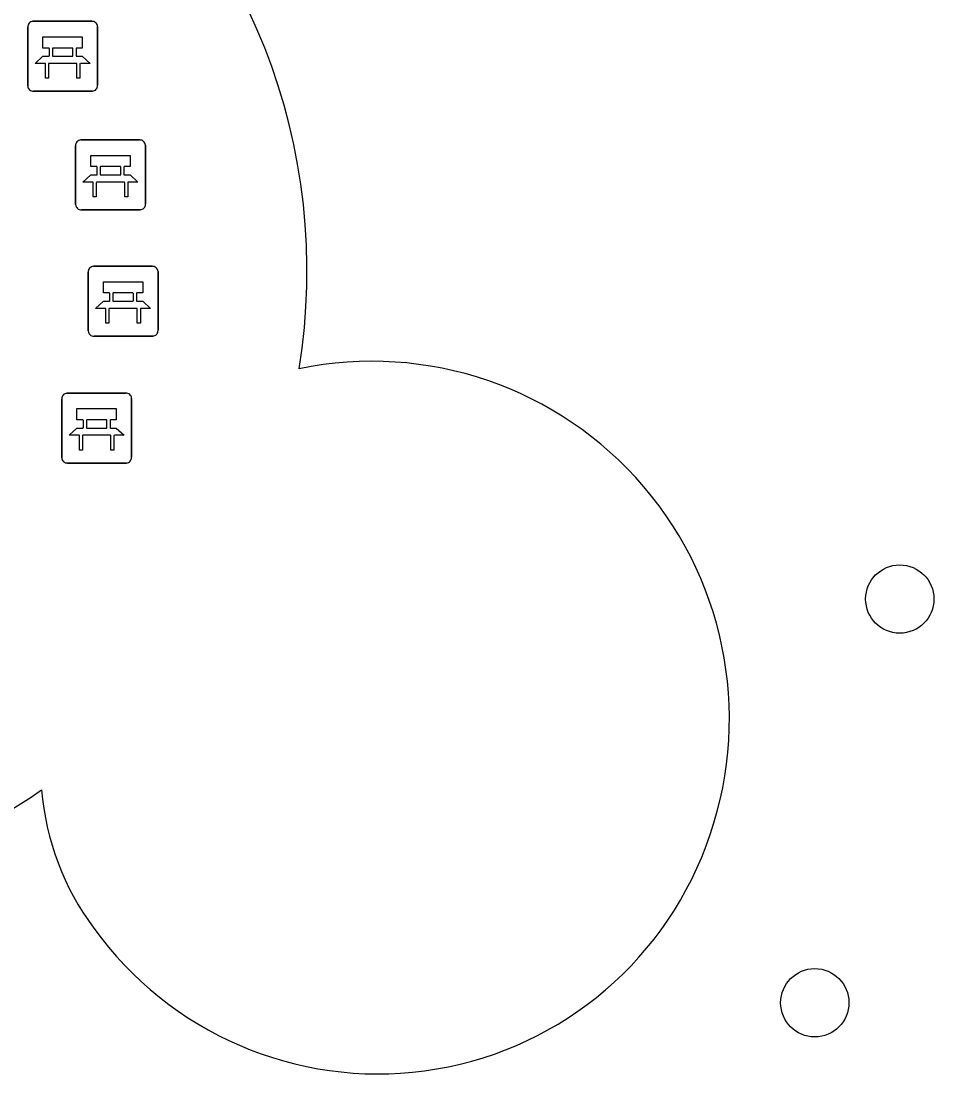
# Model space of a CAD drawing. Extents: x 158455 to 159797, y 387218 to 388672.
# Drawn here: x 159220.08 to 159233.15, y 387486.35 to 387501.43 of the extents above; entities that cross this region are included whole.
import ezdxf

# ---------------------------------------------------------------- set-up
doc = ezdxf.new("R2010")
doc.units = 0
for name, color, linetype in [('IMGEO_Bank', 7, 'Continuous'), ('IMGEO_Boom', 7, 'Continuous'), ('IMGEO_Groenvoorziening', 7, 'Continuous'), ('IMGEO_Voetpad_open', 7, 'Continuous')]:
    doc.layers.add(name, color=color, linetype=linetype)

msp = doc.modelspace()

# ---------------------------------------------------------------- linework, layer by layer
at = {"layer": 'IMGEO_Bank'}
for p, q in [((159220.251, 387501.425), (159221.092, 387501.425)), ((159221.092, 387501.425), (159220.251, 387501.425)), ((159220.176, 387500.5), (159220.176, 387501.341)), ((159220.176, 387501.341), (159220.176, 387500.5)), ((159221.176, 387501.35), (159221.176, 387500.509)), ((159221.176, 387500.509), (159221.176, 387501.35)), ((159220.485, 387500.931), (159220.485, 387501.037)), ((159220.529, 387501.037), (159220.529, 387500.931)), ((159220.817, 387501.043), (159220.535, 387501.043)), ((159220.535, 387500.925), (159220.817, 387500.925)), ((159220.823, 387500.931), (159220.823, 387501.037)), ((159220.867, 387501.037), (159220.867, 387500.931)), ((159220.873, 387500.823), (159220.48, 387500.823)), ((159221.101, 387500.425), (159220.26, 387500.425)), ((159220.26, 387500.425), (159221.101, 387500.425)), ((159220.936, 387499.726), (159221.777, 387499.726)), ((159221.777, 387499.726), (159220.936, 387499.726)), ((159220.861, 387498.801), (159220.861, 387499.642)), ((159220.861, 387499.642), (159220.861, 387498.801)), ((159221.861, 387499.651), (159221.861, 387498.81)), ((159221.861, 387498.81), (159221.861, 387499.651)), ((159221.17, 387499.232), (159221.17, 387499.338)), ((159221.214, 387499.338), (159221.214, 387499.232)), ((159221.502, 387499.344), (159221.22, 387499.344)), ((159221.508, 387499.232), (159221.508, 387499.338)), ((159221.552, 387499.338), (159221.552, 387499.232)), ((159221.558, 387499.124), (159221.165, 387499.124)), ((159221.22, 387499.226), (159221.502, 387499.226)), ((159221.786, 387498.726), (159220.945, 387498.726)), ((159220.945, 387498.726), (159221.786, 387498.726)), ((159221.117, 387497.917), (159221.958, 387497.917)), ((159221.958, 387497.917), (159221.117, 387497.917)), ((159221.042, 387496.992), (159221.042, 387497.833)), ((159221.042, 387497.833), (159221.042, 387496.992)), ((159222.042, 387497.842), (159222.042, 387497.001)), ((159222.042, 387497.001), (159222.042, 387497.842)), ((159221.351, 387497.423), (159221.351, 387497.529)), ((159221.395, 387497.529), (159221.395, 387497.423)), ((159221.683, 387497.535), (159221.401, 387497.535)), ((159221.689, 387497.423), (159221.689, 387497.529)), ((159221.733, 387497.529), (159221.733, 387497.423)), ((159221.739, 387497.315), (159221.346, 387497.315)), ((159221.401, 387497.417), (159221.683, 387497.417)), ((159221.967, 387496.917), (159221.126, 387496.917)), ((159221.126, 387496.917), (159221.967, 387496.917)), ((159220.738, 387496.1), (159221.579, 387496.1)), ((159221.579, 387496.1), (159220.738, 387496.1)), ((159220.663, 387495.175), (159220.663, 387496.016)), ((159220.663, 387496.016), (159220.663, 387495.175)), ((159221.663, 387496.025), (159221.663, 387495.184)), ((159221.663, 387495.184), (159221.663, 387496.025)), ((159220.972, 387495.606), (159220.972, 387495.712)), ((159221.016, 387495.712), (159221.016, 387495.606)), ((159221.304, 387495.718), (159221.022, 387495.718)), ((159221.31, 387495.606), (159221.31, 387495.712)), ((159221.354, 387495.712), (159221.354, 387495.606)), ((159221.36, 387495.498), (159220.967, 387495.498)), ((159221.022, 387495.6), (159221.304, 387495.6)), ((159221.588, 387495.1), (159220.747, 387495.1)), ((159220.747, 387495.1), (159221.588, 387495.1))]:
    msp.add_line(p, q, dxfattribs=at)
for points in [[(159220.479, 387501.043), (159220.393, 387501.043), (159220.393, 387501.204), (159220.956, 387501.204), (159220.956, 387501.043), (159220.873, 387501.043)], [(159220.423, 387500.823), (159220.281, 387500.823), (159220.393, 387500.925), (159220.479, 387500.925)], [(159220.873, 387500.925), (159220.956, 387500.925), (159221.068, 387500.823), (159220.929, 387500.823)], [(159220.473, 387500.816), (159220.473, 387500.609), (159220.43, 387500.609), (159220.43, 387500.816)], [(159220.923, 387500.816), (159220.923, 387500.609), (159220.879, 387500.609), (159220.879, 387500.816)], [(159221.164, 387499.344), (159221.078, 387499.344), (159221.078, 387499.505), (159221.641, 387499.505), (159221.641, 387499.344), (159221.558, 387499.344)], [(159221.108, 387499.124), (159220.966, 387499.124), (159221.078, 387499.226), (159221.164, 387499.226)], [(159221.158, 387499.117), (159221.158, 387498.91), (159221.115, 387498.91), (159221.115, 387499.117)], [(159221.558, 387499.226), (159221.641, 387499.226), (159221.753, 387499.124), (159221.614, 387499.124)], [(159221.608, 387499.117), (159221.608, 387498.91), (159221.564, 387498.91), (159221.564, 387499.117)], [(159221.345, 387497.535), (159221.259, 387497.535), (159221.259, 387497.696), (159221.822, 387497.696), (159221.822, 387497.535), (159221.739, 387497.535)], [(159221.289, 387497.315), (159221.147, 387497.315), (159221.259, 387497.417), (159221.345, 387497.417)], [(159221.339, 387497.308), (159221.339, 387497.101), (159221.296, 387497.101), (159221.296, 387497.308)], [(159221.739, 387497.417), (159221.822, 387497.417), (159221.934, 387497.315), (159221.795, 387497.315)], [(159221.789, 387497.308), (159221.789, 387497.101), (159221.745, 387497.101), (159221.745, 387497.308)], [(159220.966, 387495.718), (159220.88, 387495.718), (159220.88, 387495.879), (159221.443, 387495.879), (159221.443, 387495.718), (159221.36, 387495.718)], [(159220.91, 387495.498), (159220.768, 387495.498), (159220.88, 387495.6), (159220.966, 387495.6)], [(159220.96, 387495.491), (159220.96, 387495.284), (159220.917, 387495.284), (159220.917, 387495.491)], [(159221.36, 387495.6), (159221.443, 387495.6), (159221.555, 387495.498), (159221.416, 387495.498)], [(159221.41, 387495.491), (159221.41, 387495.284), (159221.366, 387495.284), (159221.366, 387495.491)]]:
    msp.add_lwpolyline(points, dxfattribs=at)
for centre, radius, start, end in [((159220.254, 387501.347), 0.0779, 92.4484, 184.2845), ((159220.254, 387501.347), 0.0779, 92.4484, 184.2845), ((159221.098, 387501.347), 0.0779, 2.4484, 94.2845), ((159221.098, 387501.347), 0.0779, 2.4484, 94.2845), ((159220.478, 387501.036), 0.00671, 2.8957, 87.1043), ((159220.478, 387500.932), 0.00671, 272.8957, 357.1043), ((159220.535, 387501.036), 0.00671, 92.8957, 177.1043), ((159220.535, 387500.932), 0.00671, 182.8957, 267.1043), ((159220.817, 387501.036), 0.00671, 2.8957, 87.1043), ((159220.817, 387500.932), 0.00671, 272.8957, 357.1043), ((159220.874, 387501.036), 0.00671, 92.8957, 177.1043), ((159220.874, 387500.932), 0.00671, 182.8957, 267.1043), ((159220.423, 387500.816), 0.00671, 2.8957, 87.1043), ((159220.48, 387500.816), 0.00671, 92.8957, 177.1043), ((159220.872, 387500.816), 0.00671, 2.8957, 87.1043), ((159220.929, 387500.816), 0.00671, 92.8957, 177.1043), ((159220.254, 387500.503), 0.0779, 182.4484, 274.2845), ((159220.254, 387500.503), 0.0779, 182.4484, 274.2845), ((159221.098, 387500.503), 0.0779, 272.4484, 4.2845), ((159221.098, 387500.503), 0.0779, 272.4484, 4.2845), ((159220.939, 387499.648), 0.0779, 92.4484, 184.2845), ((159220.939, 387499.648), 0.0779, 92.4484, 184.2845), ((159221.783, 387499.648), 0.0779, 2.4484, 94.2845), ((159221.783, 387499.648), 0.0779, 2.4484, 94.2845), ((159221.163, 387499.337), 0.00671, 2.8957, 87.1043), ((159221.22, 387499.337), 0.00671, 92.8957, 177.1043), ((159221.502, 387499.337), 0.00671, 2.8957, 87.1043), ((159221.559, 387499.337), 0.00671, 92.8957, 177.1043), ((159221.108, 387499.117), 0.00671, 2.8957, 87.1043), ((159221.165, 387499.117), 0.00671, 92.8957, 177.1043), ((159221.163, 387499.233), 0.00671, 272.8957, 357.1043), ((159221.22, 387499.233), 0.00671, 182.8957, 267.1043), ((159221.502, 387499.233), 0.00671, 272.8957, 357.1043), ((159221.559, 387499.233), 0.00671, 182.8957, 267.1043), ((159221.557, 387499.117), 0.00671, 2.8957, 87.1043), ((159221.614, 387499.117), 0.00671, 92.8957, 177.1043), ((159220.939, 387498.804), 0.0779, 182.4484, 274.2845), ((159220.939, 387498.804), 0.0779, 182.4484, 274.2845), ((159221.783, 387498.804), 0.0779, 272.4484, 4.2845), ((159221.783, 387498.804), 0.0779, 272.4484, 4.2845), ((159221.12, 387497.839), 0.0779, 92.4484, 184.2845), ((159221.12, 387497.839), 0.0779, 92.4484, 184.2845), ((159221.964, 387497.839), 0.0779, 2.4484, 94.2845), ((159221.964, 387497.839), 0.0779, 2.4484, 94.2845), ((159221.344, 387497.528), 0.00671, 2.8957, 87.1043), ((159221.401, 387497.528), 0.00671, 92.8957, 177.1043), ((159221.683, 387497.528), 0.00671, 2.8957, 87.1043), ((159221.74, 387497.528), 0.00671, 92.8957, 177.1043), ((159221.289, 387497.308), 0.00671, 2.8957, 87.1043), ((159221.346, 387497.308), 0.00671, 92.8957, 177.1043), ((159221.344, 387497.424), 0.00671, 272.8957, 357.1043), ((159221.401, 387497.424), 0.00671, 182.8957, 267.1043), ((159221.683, 387497.424), 0.00671, 272.8957, 357.1043), ((159221.74, 387497.424), 0.00671, 182.8957, 267.1043), ((159221.738, 387497.308), 0.00671, 2.8957, 87.1043), ((159221.795, 387497.308), 0.00671, 92.8957, 177.1043), ((159221.12, 387496.995), 0.0779, 182.4484, 274.2845), ((159221.12, 387496.995), 0.0779, 182.4484, 274.2845), ((159221.964, 387496.995), 0.0779, 272.4484, 4.2845), ((159221.964, 387496.995), 0.0779, 272.4484, 4.2845), ((159220.741, 387496.022), 0.0779, 92.4484, 184.2845), ((159220.741, 387496.022), 0.0779, 92.4484, 184.2845), ((159221.585, 387496.022), 0.0779, 2.4484, 94.2845), ((159221.585, 387496.022), 0.0779, 2.4484, 94.2845), ((159220.965, 387495.711), 0.00671, 2.8957, 87.1043), ((159221.022, 387495.711), 0.00671, 92.8957, 177.1043), ((159221.304, 387495.711), 0.00671, 2.8957, 87.1043), ((159221.361, 387495.711), 0.00671, 92.8957, 177.1043), ((159220.91, 387495.491), 0.00671, 2.8957, 87.1043), ((159220.967, 387495.491), 0.00671, 92.8957, 177.1043), ((159220.965, 387495.607), 0.00671, 272.8957, 357.1043), ((159221.022, 387495.607), 0.00671, 182.8957, 267.1043), ((159221.304, 387495.607), 0.00671, 272.8957, 357.1043), ((159221.361, 387495.607), 0.00671, 182.8957, 267.1043), ((159221.359, 387495.491), 0.00671, 2.8957, 87.1043), ((159221.416, 387495.491), 0.00671, 92.8957, 177.1043), ((159220.741, 387495.178), 0.0779, 182.4484, 274.2845), ((159220.741, 387495.178), 0.0779, 182.4484, 274.2845), ((159221.585, 387495.178), 0.0779, 272.4484, 4.2845), ((159221.585, 387495.178), 0.0779, 272.4484, 4.2845)]:
    msp.add_arc(centre, radius, start, end, dxfattribs=at)
at = {"layer": 'IMGEO_Boom'}
for centre in [(159232.665, 387493.152), (159231.448, 387487.371)]:
    msp.add_circle(centre, 0.489, dxfattribs=at)
at = {"layer": 'IMGEO_Groenvoorziening'}
for centre, radius, start, end in [((159215.446, 387497.852), 8.729, 350.7574, 52.1941), ((159225.105, 387491.437), 5.12, 339.182, 101.7507), ((159215.28, 387497.763), 8.937, 232.5167, 304.7419), ((159224.244, 387490.753), 3.886, 184.9358, 216.5564), ((159225.193, 387491.364), 5.012, 215.6978, 339.6062)]:
    msp.add_arc(centre, radius, start, end, dxfattribs=at)
at = {"layer": 'IMGEO_Voetpad_open'}
for centre, radius, start, end in [((159215.446, 387497.852), 8.729, 350.7574, 52.1941), ((159225.105, 387491.437), 5.12, 339.182, 101.7507), ((159215.28, 387497.763), 8.937, 232.5167, 304.7419), ((159224.244, 387490.753), 3.886, 184.9358, 216.5564), ((159225.193, 387491.364), 5.012, 215.6978, 339.6062)]:
    msp.add_arc(centre, radius, start, end, dxfattribs=at)

doc.saveas('drawing.dxf')
